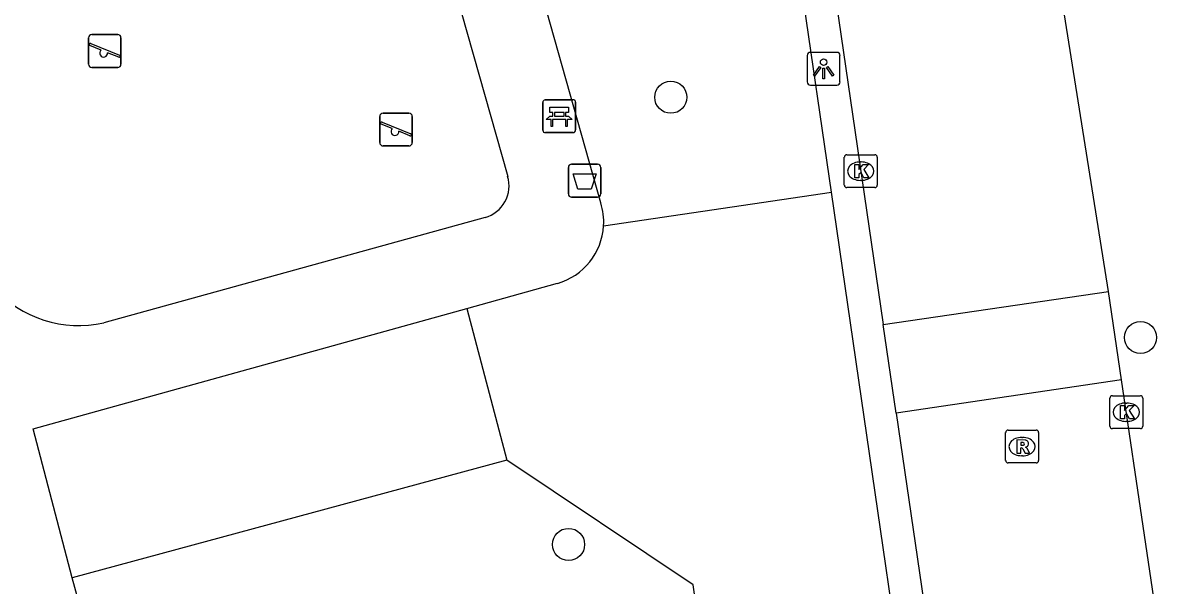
# Model space of a CAD drawing. Extents: x 159053 to 160041, y 380450 to 381422.
# Drawn here: x 159294.54 to 159329.66, y 381022.1 to 381039.24 of the extents above; entities that cross this region are included whole.
import ezdxf

# ---------------------------------------------------------------- set-up
doc = ezdxf.new("R2010")
doc.units = 0
for name, color, linetype in [('IMGEO_Afvalbak', 7, 'Continuous'), ('IMGEO_Bank', 7, 'Continuous'), ('IMGEO_Boom', 7, 'Continuous'), ('IMGEO_Groenvoorziening', 7, 'Continuous'), ('IMGEO_Kolk', 7, 'Continuous'), ('IMGEO_Lichtpunt', 7, 'Continuous'), ('IMGEO_Rijbaan_lokaal_open', 7, 'Continuous'), ('IMGEO_Rioolput', 7, 'Continuous'), ('IMGEO_Speelvoorziening', 7, 'Continuous'), ('IMGEO_Voetpad_halfverhard', 7, 'Continuous'), ('IMGEO_Voetpad_open', 7, 'Continuous')]:
    doc.layers.add(name, color=color, linetype=linetype)

msp = doc.modelspace()

# ---------------------------------------------------------------- linework, layer by layer
at = {"layer": 'IMGEO_Afvalbak'}
for p, q in [((159311.132, 381034.04), (159311.132, 381034.84)), ((159311.132, 381034.84), (159311.132, 381034.04)), ((159311.232, 381034.94), (159312.022, 381034.94)), ((159312.022, 381034.94), (159311.232, 381034.94)), ((159312.122, 381034.84), (159312.122, 381034.04)), ((159312.122, 381034.04), (159312.122, 381034.84)), ((159312.022, 381033.94), (159311.232, 381033.94)), ((159311.232, 381033.94), (159312.022, 381033.94))]:
    msp.add_line(p, q, dxfattribs=at)
msp.add_lwpolyline([(159311.275, 381034.654), (159311.979, 381034.654), (159311.83, 381034.184), (159311.424, 381034.184), (159311.275, 381034.654)], dxfattribs=at)
for centre, start, end in [((159311.232, 381034.84), 90, 180), ((159311.232, 381034.84), 90, 180), ((159312.022, 381034.84), 0, 90), ((159312.022, 381034.84), 360, 90), ((159311.232, 381034.04), 180, 270), ((159311.232, 381034.04), 180, 270), ((159312.022, 381034.04), 270, 0), ((159312.022, 381034.04), 270, 0)]:
    msp.add_arc(centre, 0.1, start, end, dxfattribs=at)
at = {"layer": 'IMGEO_Bank'}
for p, q in [((159310.429, 381036.904), (159311.27, 381036.904)), ((159311.27, 381036.904), (159310.429, 381036.904)), ((159310.354, 381035.979), (159310.354, 381036.82)), ((159310.354, 381036.82), (159310.354, 381035.979)), ((159311.354, 381036.829), (159311.354, 381035.988)), ((159311.354, 381035.988), (159311.354, 381036.829)), ((159311.051, 381036.302), (159310.658, 381036.302)), ((159310.663, 381036.41), (159310.663, 381036.516)), ((159310.707, 381036.516), (159310.707, 381036.41)), ((159310.995, 381036.522), (159310.713, 381036.522)), ((159310.713, 381036.404), (159310.995, 381036.404)), ((159311.001, 381036.41), (159311.001, 381036.516)), ((159311.045, 381036.516), (159311.045, 381036.41)), ((159311.279, 381035.904), (159310.438, 381035.904)), ((159310.438, 381035.904), (159311.279, 381035.904))]:
    msp.add_line(p, q, dxfattribs=at)
for points in [[(159310.657, 381036.522), (159310.571, 381036.522), (159310.571, 381036.683), (159311.134, 381036.683), (159311.134, 381036.522), (159311.051, 381036.522)], [(159310.601, 381036.302), (159310.459, 381036.302), (159310.571, 381036.404), (159310.657, 381036.404)], [(159310.651, 381036.295), (159310.651, 381036.088), (159310.608, 381036.088), (159310.608, 381036.295)], [(159311.051, 381036.404), (159311.134, 381036.404), (159311.246, 381036.302), (159311.107, 381036.302)], [(159311.101, 381036.295), (159311.101, 381036.088), (159311.057, 381036.088), (159311.057, 381036.295)]]:
    msp.add_lwpolyline(points, dxfattribs=at)
for centre, radius, start, end in [((159310.432, 381036.826), 0.0779, 92.4484, 184.2845), ((159310.432, 381036.826), 0.0779, 92.4484, 184.2845), ((159311.276, 381036.826), 0.0779, 2.4484, 94.2845), ((159311.276, 381036.826), 0.0779, 2.4484, 94.2845), ((159310.601, 381036.295), 0.00671, 2.8957, 87.1043), ((159310.658, 381036.295), 0.00671, 92.8957, 177.1043), ((159310.656, 381036.515), 0.00671, 2.8957, 87.1043), ((159310.656, 381036.411), 0.00671, 272.8957, 357.1043), ((159310.713, 381036.515), 0.00671, 92.8957, 177.1043), ((159310.713, 381036.411), 0.00671, 182.8957, 267.1043), ((159310.995, 381036.515), 0.00671, 2.8957, 87.1043), ((159310.995, 381036.411), 0.00671, 272.8957, 357.1043), ((159311.052, 381036.515), 0.00671, 92.8957, 177.1043), ((159311.052, 381036.411), 0.00671, 182.8957, 267.1043), ((159311.05, 381036.295), 0.00671, 2.8957, 87.1043), ((159311.107, 381036.295), 0.00671, 92.8957, 177.1043), ((159310.432, 381035.982), 0.0779, 182.4484, 274.2845), ((159310.432, 381035.982), 0.0779, 182.4484, 274.2845), ((159311.276, 381035.982), 0.0779, 272.4484, 4.2845), ((159311.276, 381035.982), 0.0779, 272.4484, 4.2845)]:
    msp.add_arc(centre, radius, start, end, dxfattribs=at)
at = {"layer": 'IMGEO_Boom'}
for centre in [(159314.249, 381036.982), (159328.548, 381029.668), (159311.139, 381023.366)]:
    msp.add_circle(centre, 0.489, dxfattribs=at)
at = {"layer": 'IMGEO_Groenvoorziening'}
for points in [[(159312.205, 381033.068), (159319.137, 381034.094)], [(159308.047, 381030.552), (159309.26, 381025.929)], [(159309.26, 381025.929), (159296.031, 381022.354)], [(159313.352, 381014.283), (159315.964, 381015.006), (159314.928, 381022.136), (159309.26, 381025.929)]]:
    msp.add_lwpolyline(points, dxfattribs=at)
at = {"layer": 'IMGEO_Kolk'}
for p, q in [((159319.532, 381034.306), (159319.532, 381035.158)), ((159319.607, 381035.232), (159320.459, 381035.232)), ((159320.533, 381035.158), (159320.533, 381034.306)), ((159320.02, 381035.012), (159320.045, 381035.012)), ((159320.043, 381034.452), (159320.018, 381034.452)), ((159320.459, 381034.232), (159319.607, 381034.232)), ((159327.615, 381026.967), (159327.615, 381027.819)), ((159327.69, 381027.893), (159328.542, 381027.893)), ((159328.616, 381027.819), (159328.616, 381026.967)), ((159328.103, 381027.673), (159328.128, 381027.673)), ((159328.126, 381027.113), (159328.101, 381027.113)), ((159328.542, 381026.893), (159327.69, 381026.893))]:
    msp.add_line(p, q, dxfattribs=at)
for points in [[(159319.532, 381034.306), (159319.532, 381035.158)], [(159319.607, 381035.232), (159320.459, 381035.232)], [(159320.533, 381035.158), (159320.533, 381034.306)], [(159319.853, 381034.932), (159319.976, 381034.932), (159319.976, 381034.781), (159320.106, 381034.932), (159320.27, 381034.932), (159320.124, 381034.781), (159320.277, 381034.532), (159320.125, 381034.532), (159320.04, 381034.696), (159319.976, 381034.629), (159319.976, 381034.532), (159319.853, 381034.532), (159319.853, 381034.932)], [(159320.459, 381034.232), (159319.607, 381034.232)], [(159327.615, 381026.967), (159327.615, 381027.819)], [(159327.69, 381027.893), (159328.542, 381027.893)], [(159328.616, 381027.819), (159328.616, 381026.967)], [(159327.936, 381027.593), (159328.059, 381027.593), (159328.059, 381027.442), (159328.189, 381027.593), (159328.353, 381027.593), (159328.207, 381027.442), (159328.36, 381027.193), (159328.208, 381027.193), (159328.123, 381027.357), (159328.059, 381027.29), (159328.059, 381027.193), (159327.936, 381027.193), (159327.936, 381027.593)], [(159328.542, 381026.893), (159327.69, 381026.893)]]:
    msp.add_lwpolyline(points, dxfattribs=at)
for centre, start, end in [((159319.609, 381035.156), 91.552, 178.448), ((159319.609, 381035.156), 91.552, 178.448), ((159320.457, 381035.156), 1.552, 88.448), ((159320.457, 381035.156), 1.552, 88.448), ((159319.609, 381034.308), 181.552, 268.448), ((159319.609, 381034.308), 181.552, 268.448), ((159320.457, 381034.308), 271.552, 358.448), ((159320.457, 381034.308), 271.552, 358.448), ((159327.692, 381027.817), 91.552, 178.448), ((159327.692, 381027.817), 91.552, 178.448), ((159328.54, 381027.817), 1.552, 88.448), ((159328.54, 381027.817), 1.552, 88.448), ((159327.692, 381026.969), 181.552, 268.448), ((159327.692, 381026.969), 181.552, 268.448), ((159328.54, 381026.969), 271.552, 358.448), ((159328.54, 381026.969), 271.552, 358.448)]:
    msp.add_arc(centre, 0.0765, start, end, dxfattribs=at)
for centre, major_axis, ratio, start_param, end_param in [((159320.019, 381034.732), (-0.387, 0.002), 0.722429, 4.712389, 7.853982), ((159320.044, 381034.732), (-0.39, 0.002), 0.717154, 1.570796, 4.712389), ((159328.102, 381027.393), (-0.387, 0.002), 0.722429, 4.712389, 7.853982), ((159328.127, 381027.393), (-0.39, 0.002), 0.717154, 1.570796, 4.712389)]:
    msp.add_ellipse(centre, major_axis=major_axis, ratio=ratio, start_param=start_param, end_param=end_param, dxfattribs=at)
at = {"layer": 'IMGEO_Lichtpunt'}
for p, q in [((159319.306, 381038.349), (159318.498, 381038.349)), ((159319.306, 381038.349), (159318.498, 381038.349)), ((159318.404, 381038.254), (159318.404, 381037.447)), ((159318.404, 381038.254), (159318.404, 381037.447)), ((159319.4, 381037.447), (159319.4, 381038.254)), ((159319.4, 381037.447), (159319.4, 381038.254)), ((159318.498, 381037.353), (159319.306, 381037.353)), ((159318.498, 381037.353), (159319.306, 381037.353))]:
    msp.add_line(p, q, dxfattribs=at)
for points in [[(159318.778, 381037.918), (159318.817, 381037.89), (159318.629, 381037.628), (159318.591, 381037.655), (159318.778, 381037.918)], [(159318.88, 381037.87), (159318.927, 381037.87), (159318.927, 381037.548), (159318.88, 381037.548), (159318.88, 381037.87)], [(159318.99, 381037.89), (159319.028, 381037.917), (159319.215, 381037.655), (159319.176, 381037.627), (159318.99, 381037.89)]]:
    msp.add_lwpolyline(points, dxfattribs=at)
msp.add_circle((159318.903, 381038.052), 0.0994, dxfattribs=at)
for centre, start, end in [((159318.498, 381038.254), 90, 180), ((159318.498, 381038.254), 90, 180), ((159319.306, 381038.254), 0, 90), ((159319.306, 381038.254), 0, 90), ((159318.498, 381037.447), 180, 270), ((159318.498, 381037.447), 180, 270), ((159319.306, 381037.447), 270, 0), ((159319.306, 381037.447), 270, 360)]:
    msp.add_arc(centre, 0.0946, start, end, dxfattribs=at)
at = {"layer": 'IMGEO_Rijbaan_lokaal_open'}
for points in [[(159327.57, 381031.073), (159324.984, 381047.343), (159323.98, 381054.046)], [(159318.081, 381046.593), (159318.444, 381044.191), (159319.284, 381039.876), (159320.717, 381030.06)], [(159320.717, 381030.06), (159327.57, 381031.073)], [(159327.968, 381028.382), (159327.57, 381031.073)], [(159321.11, 381027.368), (159320.717, 381030.06)], [(159327.968, 381028.382), (159321.11, 381027.368)], [(159334.965, 380980.773), (159334.351, 380985.012), (159332.172, 381000), (159327.968, 381028.382)], [(159321.11, 381027.368), (159325.104, 381000), (159325.511, 380997.243)]]:
    msp.add_lwpolyline(points, dxfattribs=at)
at = {"layer": 'IMGEO_Rioolput'}
for p, q in [((159324.443, 381025.921), (159324.443, 381026.773)), ((159324.518, 381026.847), (159325.37, 381026.847)), ((159325.444, 381026.773), (159325.444, 381025.921)), ((159324.931, 381026.627), (159324.956, 381026.627)), ((159324.954, 381026.067), (159324.929, 381026.067)), ((159325.37, 381025.847), (159324.518, 381025.847))]:
    msp.add_line(p, q, dxfattribs=at)
for points in [[(159324.443, 381025.921), (159324.443, 381026.773)], [(159324.518, 381026.847), (159325.37, 381026.847)], [(159325.444, 381026.773), (159325.444, 381025.921)], [(159325.032, 381026.545), (159324.78, 381026.547), (159324.78, 381026.147)], [(159324.958, 381026.466), (159324.904, 381026.466), (159324.904, 381026.385)], [(159324.904, 381026.385), (159324.956, 381026.385)], [(159324.78, 381026.147), (159324.904, 381026.147), (159324.904, 381026.309), (159324.915, 381026.309)], [(159324.962, 381026.28), (159325.033, 381026.147), (159325.173, 381026.147), (159325.108, 381026.273)], [(159325.37, 381025.847), (159324.518, 381025.847)]]:
    msp.add_lwpolyline(points, dxfattribs=at)
for centre, radius, start, end in [((159324.52, 381026.771), 0.0765, 91.552, 178.448), ((159324.52, 381026.771), 0.0765, 91.552, 178.448), ((159325.368, 381026.771), 0.0765, 1.552, 88.448), ((159325.368, 381026.771), 0.0765, 1.552, 88.448), ((159324.94, 381026.574), 0.19, 274.7715, 282.9687), ((159324.964, 381026.37), 0.0964, 77.0061, 93.1865), ((159324.978, 381026.427), 0.0378, 276.6634, 79.6772), ((159325.031, 381026.435), 0.109, 350.3612, 89.416), ((159325.029, 381026.435), 0.112, 277.5842, 350.9817), ((159324.914, 381026.256), 0.0533, 26.0293, 88.6989), ((159325.013, 381026.22), 0.108, 29.5134, 73.7905), ((159324.52, 381025.923), 0.0765, 181.552, 268.448), ((159324.52, 381025.923), 0.0765, 181.552, 268.448), ((159325.368, 381025.923), 0.0765, 271.552, 358.448), ((159325.368, 381025.923), 0.0765, 271.552, 358.448)]:
    msp.add_arc(centre, radius, start, end, dxfattribs=at)
for centre, major_axis, ratio, start_param, end_param in [((159324.93, 381026.347), (-0.387, 0.002), 0.722429, 4.712389, 7.853982), ((159324.955, 381026.347), (-0.39, 0.002), 0.717154, 1.570796, 4.712389)]:
    msp.add_ellipse(centre, major_axis=major_axis, ratio=ratio, start_param=start_param, end_param=end_param, dxfattribs=at)
at = {"layer": 'IMGEO_Speelvoorziening'}
for p, q in [((159296.525, 381037.989), (159296.525, 381038.789)), ((159296.525, 381038.789), (159296.525, 381037.989)), ((159296.625, 381038.889), (159297.415, 381038.889)), ((159297.415, 381038.889), (159296.625, 381038.889)), ((159297.515, 381038.789), (159297.515, 381037.989)), ((159297.515, 381037.989), (159297.515, 381038.789)), ((159296.908, 381038.417), (159296.569, 381038.554)), ((159296.594, 381038.614), (159297.47, 381038.261)), ((159297.446, 381038.201), (159297.106, 381038.338)), ((159297.415, 381037.889), (159296.625, 381037.889)), ((159296.625, 381037.889), (159297.415, 381037.889)), ((159305.391, 381035.6), (159305.391, 381036.4)), ((159305.391, 381036.4), (159305.391, 381035.6)), ((159305.46, 381036.225), (159306.336, 381035.872)), ((159305.491, 381036.5), (159306.281, 381036.5)), ((159306.281, 381036.5), (159305.491, 381036.5)), ((159306.381, 381036.4), (159306.381, 381035.6)), ((159306.381, 381035.6), (159306.381, 381036.4)), ((159305.774, 381036.028), (159305.435, 381036.165)), ((159306.312, 381035.812), (159305.972, 381035.949)), ((159306.281, 381035.5), (159305.491, 381035.5)), ((159305.491, 381035.5), (159306.281, 381035.5))]:
    msp.add_line(p, q, dxfattribs=at)
for centre, radius, start, end in [((159296.625, 381038.789), 0.1, 90, 180), ((159296.625, 381038.789), 0.1, 90, 180), ((159297.415, 381038.789), 0.1, 0, 90), ((159297.415, 381038.789), 0.1, 360, 90), ((159296.582, 381038.584), 0.0327, 68.078, 248.078), ((159296.987, 381038.327), 0.12, 130.9928, 5.1632), ((159296.625, 381037.989), 0.1, 180, 270), ((159296.625, 381037.989), 0.1, 180, 270), ((159297.415, 381037.989), 0.1, 270, 0), ((159297.415, 381037.989), 0.1, 270, 0), ((159297.458, 381038.231), 0.0327, 248.078, 68.078), ((159305.491, 381036.4), 0.1, 90, 180), ((159305.491, 381036.4), 0.1, 90, 180), ((159305.448, 381036.195), 0.0327, 68.078, 248.078), ((159306.281, 381036.4), 0.1, 0, 90), ((159306.281, 381036.4), 0.1, 360, 90), ((159305.853, 381035.938), 0.12, 130.9928, 5.1632), ((159306.324, 381035.842), 0.0327, 248.078, 68.078), ((159305.491, 381035.6), 0.1, 180, 270), ((159305.491, 381035.6), 0.1, 180, 270), ((159306.281, 381035.6), 0.1, 270, 0), ((159306.281, 381035.6), 0.1, 270, 0)]:
    msp.add_arc(centre, radius, start, end, dxfattribs=at)
at = {"layer": 'IMGEO_Voetpad_halfverhard'}
for points in [[(159306.302, 381045.149), (159309.285, 381034.573)], [(159312.121, 381033.764), (159310.481, 381039.593)], [(159308.597, 381033.318), (159296.994, 381030.112)], [(159308.047, 381030.552), (159310.801, 381031.317)], [(159296.031, 381022.354), (159294.842, 381026.885), (159308.047, 381030.552)], [(159298.795, 381012.283), (159296.031, 381022.354)]]:
    msp.add_lwpolyline(points, dxfattribs=at)
for centre, radius, start, end in [((159308.324, 381034.284), 1.003, 285.7677, 16.7686), ((159310.288, 381033.19), 1.921, 356.3688, 17.3947), ((159310.265, 381033.185), 1.944, 286.0093, 356.5435), ((159296.237, 381033.531), 3.502, 221.9066, 282.4854)]:
    msp.add_arc(centre, radius, start, end, dxfattribs=at)
at = {"layer": 'IMGEO_Voetpad_open'}
for points in [[(159319.137, 381034.094), (159317.332, 381046.484), (159318.081, 381046.593)], [(159322.544, 381010.705), (159319.137, 381034.094)]]:
    msp.add_lwpolyline(points, dxfattribs=at)

doc.saveas('drawing.dxf')
